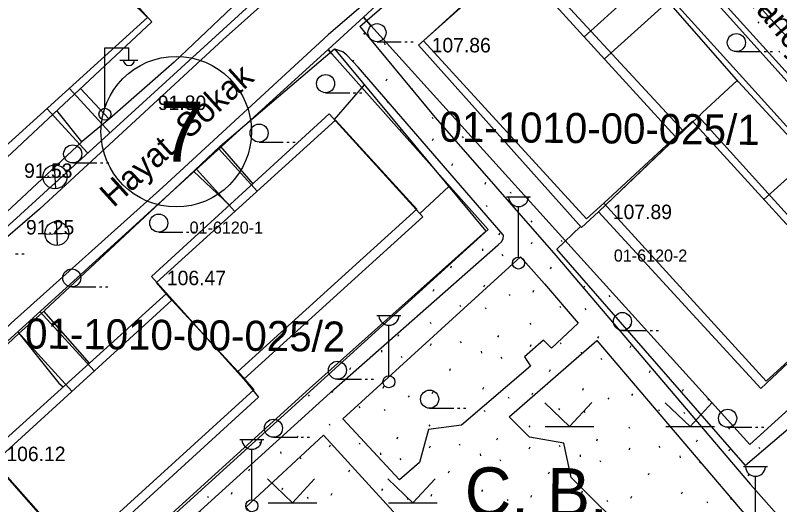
# Model space of a CAD drawing. Extents: x 412225 to 413380, y 4456471 to 4457189.
# Drawn here: x 412650.9 to 412714.4, y 4457061.2 to 4457101.8 of the extents above; entities that cross this region are included whole.
import ezdxf

# ---------------------------------------------------------------- set-up
doc = ezdxf.new("R2010")
doc.units = 0
for name, color, linetype in [('0_HALİHAZIR', 7, 'Continuous'), ('0_KADASTRO', 7, 'Continuous'), ('Level 27', 7, 'Continuous'), ('Level 41', 7, 'Continuous'), ('Level 56', 7, 'Continuous'), ('Level 57', 7, 'Continuous'), ('Level 58', 7, 'Continuous'), ('Level 59', 7, 'Continuous'), ('Level 62', 7, 'Continuous')]:
    doc.layers.add(name, color=color, linetype=linetype)

msp = doc.modelspace()

# ---------------------------------------------------------------- linework, layer by layer
at = {"layer": '0_HALİHAZIR'}
for p, q in [((412680.924, 4457099.634), (412682.924, 4457099.634)), ((412683.224, 4457099.634), (412683.424, 4457099.634)), ((412683.724, 4457099.634), (412683.924, 4457099.634)), ((412658.323, 4457094.134), (412658.323, 4457099.134)), ((412658.323, 4457099.134), (412660.323, 4457099.134)), ((412660.323, 4457098.134), (412660.323, 4457099.134)), ((412710.763, 4457098.812), (412712.763, 4457098.812)), ((412713.063, 4457098.812), (412713.263, 4457098.812)), ((412713.563, 4457098.812), (412713.763, 4457098.812)), ((412659.563, 4457098.094), (412661.063, 4457098.094)), ((412676.658, 4457095.402), (412678.658, 4457095.402)), ((412678.958, 4457095.402), (412679.158, 4457095.402)), ((412679.458, 4457095.402), (412679.658, 4457095.402)), ((412671.132, 4457091.299), (412673.132, 4457091.299)), ((412673.432, 4457091.299), (412673.632, 4457091.299)), ((412673.932, 4457091.299), (412674.132, 4457091.299)), ((412655.654, 4457089.569), (412657.654, 4457089.569)), ((412657.954, 4457089.569), (412658.154, 4457089.569)), ((412658.454, 4457089.569), (412658.654, 4457089.569)), ((412654.251, 4457087.411), (412654.145, 4457089.408)), ((412653.18, 4457088.345), (412655.177, 4457088.451)), ((412691.675, 4457086.754), (412693.675, 4457086.754)), ((412692.675, 4457081.754), (412692.675, 4457085.947)), ((412654.404, 4457082.708), (412654.298, 4457084.705)), ((412653.333, 4457083.643), (412655.33, 4457083.748)), ((412662.798, 4457083.824), (412664.798, 4457083.824)), ((412665.098, 4457083.824), (412665.298, 4457083.824)), ((412665.598, 4457083.824), (412665.798, 4457083.824)), ((412650.919, 4457082.016), (412651.119, 4457082.016)), ((412651.419, 4457082.016), (412651.619, 4457082.016)), ((412655.58, 4457079.274), (412657.58, 4457079.274)), ((412657.88, 4457079.274), (412658.08, 4457079.274)), ((412658.38, 4457079.274), (412658.58, 4457079.274)), ((412680.913, 4457076.899), (412682.913, 4457076.899)), ((412681.913, 4457071.899), (412681.913, 4457076.092)), ((412701.307, 4457075.652), (412703.307, 4457075.652)), ((412703.607, 4457075.652), (412703.807, 4457075.652)), ((412704.107, 4457075.652), (412704.307, 4457075.652)), ((412677.641, 4457071.606), (412679.641, 4457071.606)), ((412679.941, 4457071.606), (412680.141, 4457071.606)), ((412680.441, 4457071.606), (412680.641, 4457071.606)), ((412685.295, 4457069.204), (412687.295, 4457069.204)), ((412687.595, 4457069.204), (412687.795, 4457069.204)), ((412688.095, 4457069.204), (412688.295, 4457069.204)), ((412696.915, 4457067.673), (412694.855, 4457069.663)), ((412696.915, 4457067.673), (412698.765, 4457069.683)), ((412706.915, 4457067.673), (412704.855, 4457069.663)), ((412706.915, 4457067.673), (412708.765, 4457069.683)), ((412694.895, 4457067.673), (412698.935, 4457067.673)), ((412704.895, 4457067.673), (412708.935, 4457067.673)), ((412710.04, 4457067.616), (412712.04, 4457067.616)), ((412712.34, 4457067.616), (412712.54, 4457067.616)), ((412712.84, 4457067.616), (412713.04, 4457067.616)), ((412672.321, 4457066.785), (412674.321, 4457066.785)), ((412674.621, 4457066.785), (412674.821, 4457066.785)), ((412675.121, 4457066.785), (412675.321, 4457066.785)), ((412669.532, 4457066.603), (412671.532, 4457066.603)), ((412670.532, 4457061.603), (412670.532, 4457065.796)), ((412711.35, 4457064.356), (412713.35, 4457064.356)), ((412712.35, 4457059.356), (412712.35, 4457063.549)), ((412673.895, 4457061.34), (412671.835, 4457063.33)), ((412673.895, 4457061.34), (412675.745, 4457063.35)), ((412683.895, 4457061.34), (412681.835, 4457063.33)), ((412683.895, 4457061.34), (412685.745, 4457063.35)), ((412671.875, 4457061.34), (412675.915, 4457061.34)), ((412681.875, 4457061.34), (412685.915, 4457061.34))]:
    msp.add_line(p, q, dxfattribs=at)
for points in [[(412666.722, 4457149.847), (412683.715, 4457130.465), (412688.733, 4457125.108), (412689.962, 4457123.702), (412690.595, 4457122.882), (412690.735, 4457122.493), (412690.726, 4457122.1), (412690.676, 4457121.39), (412690.163, 4457120.297), (412689.764, 4457119.716), (412687.857, 4457117.849), (412679.792, 4457110.22), (412668.162, 4457099.827), (412652.892, 4457085.728), (412650.071, 4457083.307)], [(412656.443, 4457091.342), (412647.227, 4457082.781), (412640.333, 4457090.585), (412634.547, 4457097.223), (412666.876, 4457126.785)], [(412693.328, 4457114.453), (412694.492, 4457115.068), (412695.736, 4457115.568), (412696.195, 4457115.629), (412696.723, 4457115.614), (412697.364, 4457115.408), (412698.092, 4457114.988), (412698.72, 4457114.549), (412707.799, 4457104.353), (412723.362, 4457087.002), (412735.509, 4457073.348), (412743.255, 4457064.858), (412750.684, 4457056.25)], [(412688.789, 4457110.474), (412676.857, 4457100.196), (412663.153, 4457087.564), (412650.553, 4457076.263), (412642.59, 4457068.703), (412641.23, 4457067.176), (412640.87, 4457066.641), (412640.687, 4457065.987), (412640.751, 4457065.319), (412641.497, 4457064.308), (412651.959, 4457052.379)], [(412679.492, 4457100.883), (412687.878, 4457108.184)], [(412671.023, 4457104.55), (412664.073, 4457097.928), (412658.723, 4457093.243)], [(412727.108, 4457078.339), (412719.494, 4457087.022), (412710.949, 4457096.289), (412704.773, 4457103.398)], [(412679.492, 4457100.883), (412685.765, 4457093.331), (412695.767, 4457081.892), (412711.944, 4457062.881), (412714.563, 4457059.918), (412733.403, 4457072.28)], [(412651.482, 4457049.258), (412652.038, 4457048.948), (412652.479, 4457048.998), (412653.019, 4457049.31), (412666.262, 4457060.714), (412677.35, 4457070.758), (412690.99, 4457082.774), (412691.259, 4457083.028), (412691.406, 4457083.276), (412691.419, 4457083.531), (412691.411, 4457083.605), (412679.348, 4457097.515), (412678.415, 4457098.526), (412678.1, 4457098.786), (412677.41, 4457099.001)], [(412667.896, 4457090.951), (412677.383, 4457099.034), (412689.962, 4457083.9)], [(412679.867, 4457096.045), (412677.378, 4457093.181)], [(412710.831, 4457096.425), (412707.936, 4457093.716), (412707.634, 4457093.41)], [(412658.675, 4457093.203), (412656.316, 4457095.755)], [(412656.409, 4457091.311), (412654.346, 4457093.919)], [(412658.73, 4457093.249), (412656.443, 4457091.342)], [(412665.769, 4457088.944), (412667.896, 4457090.951)], [(412667.905, 4457090.958), (412670.606, 4457087.842)], [(412653.344, 4457077.339), (412665.769, 4457088.944)], [(412665.696, 4457088.876), (412668.671, 4457086.071)], [(412686.886, 4457087.601), (412684.491, 4457085.356)], [(412689.962, 4457083.9), (412675.317, 4457070.829), (412651.504, 4457049.236)], [(412727.108, 4457078.339), (412720.677, 4457072.255), (412711.535, 4457064.458), (412695.861, 4457082.395), (412697.83, 4457084.291)], [(412697.64, 4457076.269), (412695.412, 4457074.195), (412694.74, 4457074.839), (412693.169, 4457073.461), (412693.676, 4457072.691), (412687.939, 4457067.807), (412685.204, 4457067.44), (412684.45, 4457064.692), (412682.778, 4457063.246), (412678.079, 4457068.328), (412692.828, 4457081.759), (412694.83, 4457079.535)], [(412694.83, 4457079.535), (412697.64, 4457076.269)], [(412651.198, 4457075.443), (412653.363, 4457077.357)], [(412657.044, 4457072.952), (412653.245, 4457077.253)], [(412654.345, 4457051.812), (412641.626, 4457066.439), (412651.198, 4457075.443)], [(412651.189, 4457075.435), (412654.513, 4457071.278), (412654.869, 4457070.986)], [(412691.907, 4457068.474), (412699.183, 4457074.824)], [(412699.183, 4457074.824), (412712.815, 4457058.797), (412706.095, 4457054.452), (412703.709, 4457057.001), (412703.931, 4457057.744), (412702.81, 4457058.887), (412702.219, 4457058.31), (412697.048, 4457063.454), (412696.431, 4457066.287), (412693.596, 4457066.79), (412691.907, 4457068.474)], [(412689.187, 4457053.409), (412682.705, 4457047.115), (412670.043, 4457060.984), (412676.472, 4457066.964)], [(412676.472, 4457066.964), (412684.6, 4457058.084), (412684.929, 4457055.57), (412687.949, 4457054.875), (412689.187, 4457053.409)]]:
    msp.add_lwpolyline(points, dxfattribs=at)
for points in [[(412654.493, 4457109.584), (412651.817, 4457107.339), (412651.035, 4457108.208), (412647.338, 4457104.848), (412648.093, 4457103.7), (412639.667, 4457096.084), (412647.572, 4457087.605), (412662.236, 4457101.272), (412660.946, 4457102.707)], [(412699.306, 4457085.504), (412697.898, 4457084.214), (412684.378, 4457099.346), (412692.812, 4457106.864), (412706.357, 4457092.23)], [(412676.952, 4457093.65), (412684.731, 4457085.092), (412669.857, 4457071.607), (412662.186, 4457080.135)], [(412707.615, 4457093.43), (412721.053, 4457078.583), (412712.79, 4457070.837), (412699.306, 4457085.504)], [(412663.445, 4457078.735), (412669.857, 4457071.607), (412671.07, 4457070.131), (412656.277, 4457056.58), (412648.567, 4457065.292)]]:
    msp.add_lwpolyline(points, close=True, dxfattribs=at)
for centre, radius in [((412680.924, 4457100.384), 0.75), ((412710.763, 4457099.562), 0.75), ((412676.658, 4457096.152), 0.75), ((412658.334, 4457093.609), 0.5), ((412671.132, 4457092.049), 0.75), ((412655.654, 4457090.319), 0.75), ((412654.182, 4457088.416), 1), ((412662.798, 4457084.574), 0.75), ((412654.335, 4457083.714), 1), ((412692.675, 4457081.254), 0.5), ((412655.58, 4457080.024), 0.75), ((412701.307, 4457076.402), 0.75), ((412677.641, 4457072.356), 0.75), ((412681.913, 4457071.399), 0.5), ((412685.295, 4457069.954), 0.75), ((412710.04, 4457068.366), 0.75), ((412672.321, 4457067.535), 0.75), ((412670.532, 4457061.103), 0.5)]:
    msp.add_circle(centre, radius, dxfattribs=at)
for centre, radius, start, end in [((412660.324, 4457098.137), 0.474, 184.83843, 355.14641), ((412692.675, 4457086.784), 0.837, 183.298, 356.90719), ((412681.913, 4457076.929), 0.837, 183.298, 356.90719), ((412670.532, 4457066.632), 0.837, 183.298, 356.90719), ((412712.35, 4457064.386), 0.837, 183.298, 356.90719)]:
    msp.add_arc(centre, radius, start, end, dxfattribs=at)
at = {"layer": '0_KADASTRO'}
for points in [[(412634.964, 4457097.471), (412668.946, 4457128.476), (412681.983, 4457114.187), (412682.426, 4457113.701), (412648.445, 4457082.697), (412647.897, 4457083.297)], [(412679.801, 4457101.657), (412694.484, 4457115.229), (412695.104, 4457114.543), (412711.275, 4457096.665), (412726.691, 4457079.62), (412711.883, 4457066.181), (412696.526, 4457083.162), (412680.404, 4457100.989)], [(412648.699, 4457046.374), (412649.306, 4457046.925), (412654.025, 4457051.213), (412654.627, 4457051.76), (412672.943, 4457068.403), (412690.156, 4457084.044), (412677.17, 4457098.634), (412676.859, 4457098.984), (412679.801, 4457101.657), (412680.404, 4457100.989), (412696.526, 4457083.162), (412711.883, 4457066.181), (412726.691, 4457079.62), (412727.768, 4457078.353), (412736.14, 4457068.507), (412715.361, 4457055.043), (412694.972, 4457041.832), (412705.949, 4457025.019), (412705.176, 4457024.512), (412701.293, 4457021.967), (412698.715, 4457020.277), (412666.195, 4457056.65), (412651.296, 4457043.314), (412651.156, 4457043.479)], [(412641.315, 4457066.687), (412676.859, 4457098.984), (412677.17, 4457098.634), (412690.156, 4457084.044), (412672.943, 4457068.403), (412654.627, 4457051.76), (412641.805, 4457066.138)]]:
    msp.add_lwpolyline(points, close=True, dxfattribs=at)
at = {"layer": 'Level 27'}
for points in [[(412689.844, 4457120.47), (412682.426, 4457113.701), (412648.445, 4457082.697), (412645.49, 4457080.001), (412645.49, 4457080.001), (412630.715, 4457066.521)], [(412641.315, 4457066.687), (412676.859, 4457098.984), (412679.801, 4457101.657), (412694.484, 4457115.229)], [(412694.484, 4457115.229), (412695.104, 4457114.543), (412711.275, 4457096.665), (412726.691, 4457079.62), (412736.14, 4457068.507), (412742.859, 4457060.585)]]:
    msp.add_lwpolyline(points, dxfattribs=at)
at = {"layer": 'Level 41'}
for p, q in [((412712.553, 4457101.285), (412712.623, 4457101.178)), ((412679.804, 4457100.352), (412679.874, 4457100.244)), ((412681.553, 4457099.543), (412681.57, 4457099.382)), ((412714.281, 4457098.885), (412714.351, 4457098.777)), ((412678.93, 4457097.955), (412679.004, 4457098.115)), ((412681.686, 4457096.397), (412681.758, 4457096.556)), ((412683.775, 4457095.76), (412683.845, 4457095.653)), ((412681.778, 4457094.659), (412681.847, 4457094.551)), ((412685.502, 4457093.36), (412685.572, 4457093.252)), ((412682.867, 4457092.233), (412682.922, 4457092.352)), ((412685.541, 4457091.437), (412685.614, 4457091.597)), ((412688.009, 4457091.757), (412688.079, 4457091.649)), ((412687.136, 4457089.361), (412687.209, 4457089.52)), ((412689.892, 4457087.803), (412689.963, 4457087.962)), ((412691.98, 4457087.165), (412692.05, 4457087.059)), ((412689.983, 4457086.065), (412690.053, 4457085.957)), ((412693.708, 4457084.765), (412693.778, 4457084.658)), ((412691.055, 4457083.6), (412691.127, 4457083.758)), ((412696.215, 4457083.163), (412696.285, 4457083.055)), ((412693.746, 4457082.843), (412693.82, 4457083.002)), ((412689.672, 4457082.439), (412689.688, 4457082.278)), ((412691.297, 4457081.952), (412691.366, 4457081.844)), ((412687.048, 4457080.851), (412687.122, 4457081.011)), ((412695.341, 4457080.767), (412695.415, 4457080.926)), ((412689.805, 4457079.293), (412689.876, 4457079.452)), ((412698.097, 4457079.208), (412698.169, 4457079.367)), ((412685.591, 4457078.928), (412685.663, 4457079.087)), ((412693.883, 4457078.843), (412693.956, 4457079.003)), ((412691.893, 4457078.656), (412691.963, 4457078.549)), ((412700.186, 4457078.571), (412700.256, 4457078.464)), ((412687.799, 4457077.769), (412687.869, 4457077.661)), ((412689.896, 4457077.555), (412689.966, 4457077.447)), ((412696.092, 4457077.684), (412696.161, 4457077.576)), ((412698.188, 4457077.47), (412698.258, 4457077.362)), ((412685.328, 4457076.341), (412685.398, 4457076.233)), ((412693.621, 4457076.256), (412693.691, 4457076.148)), ((412701.913, 4457076.171), (412701.983, 4457076.063)), ((412682.675, 4457075.175), (412682.748, 4457075.333)), ((412690.968, 4457075.09), (412691.04, 4457075.248)), ((412699.26, 4457075.005), (412699.333, 4457075.163)), ((412685.367, 4457074.418), (412685.44, 4457074.578)), ((412687.835, 4457074.738), (412687.905, 4457074.63)), ((412693.659, 4457074.333), (412693.733, 4457074.493)), ((412696.128, 4457074.653), (412696.197, 4457074.545)), ((412701.952, 4457074.249), (412702.025, 4457074.408)), ((412681.292, 4457074.014), (412681.309, 4457073.854)), ((412689.585, 4457073.929), (412689.601, 4457073.769)), ((412697.877, 4457073.844), (412697.894, 4457073.684)), ((412682.917, 4457073.527), (412682.986, 4457073.42)), ((412691.21, 4457073.442), (412691.279, 4457073.335)), ((412699.502, 4457073.358), (412699.571, 4457073.25)), ((412678.669, 4457072.427), (412678.742, 4457072.586)), ((412686.961, 4457072.342), (412687.035, 4457072.501)), ((412695.254, 4457072.257), (412695.328, 4457072.416)), ((412703.547, 4457072.172), (412703.62, 4457072.331)), ((412677.211, 4457070.504), (412677.284, 4457070.663)), ((412681.425, 4457070.868), (412681.497, 4457071.028)), ((412685.504, 4457070.419), (412685.576, 4457070.578)), ((412689.718, 4457070.784), (412689.789, 4457070.943)), ((412693.796, 4457070.334), (412693.869, 4457070.493)), ((412698.01, 4457070.699), (412698.082, 4457070.858)), ((412706.303, 4457070.614), (412706.374, 4457070.773)), ((412675.221, 4457070.316), (412675.291, 4457070.209)), ((412683.514, 4457070.231), (412683.584, 4457070.124)), ((412691.806, 4457070.146), (412691.876, 4457070.039)), ((412700.099, 4457070.061), (412700.169, 4457069.955)), ((412702.089, 4457070.249), (412702.161, 4457070.408)), ((412708.391, 4457069.976), (412708.461, 4457069.87)), ((412679.419, 4457069.344), (412679.489, 4457069.236)), ((412687.712, 4457069.259), (412687.782, 4457069.151)), ((412696.004, 4457069.174), (412696.074, 4457069.066)), ((412681.516, 4457069.13), (412681.586, 4457069.023)), ((412689.809, 4457069.046), (412689.879, 4457068.938)), ((412698.101, 4457068.961), (412698.171, 4457068.853)), ((412704.297, 4457069.089), (412704.367, 4457068.982)), ((412706.394, 4457068.876), (412706.464, 4457068.768)), ((412676.949, 4457067.916), (412677.018, 4457067.808)), ((412685.241, 4457067.831), (412685.311, 4457067.723)), ((412693.534, 4457067.746), (412693.604, 4457067.639)), ((412701.826, 4457067.661), (412701.896, 4457067.554)), ((412710.119, 4457067.577), (412710.189, 4457067.469)), ((412674.296, 4457066.75), (412674.368, 4457066.908)), ((412682.588, 4457066.665), (412682.661, 4457066.824)), ((412690.881, 4457066.58), (412690.953, 4457066.739)), ((412699.173, 4457066.496), (412699.246, 4457066.654)), ((412671.163, 4457066.398), (412671.233, 4457066.29)), ((412676.987, 4457065.994), (412677.061, 4457066.153)), ((412679.455, 4457066.313), (412679.525, 4457066.206)), ((412685.279, 4457065.909), (412685.353, 4457066.068)), ((412687.748, 4457066.228), (412687.818, 4457066.121)), ((412693.572, 4457065.824), (412693.646, 4457065.983)), ((412696.04, 4457066.144), (412696.11, 4457066.036)), ((412704.333, 4457066.059), (412704.403, 4457065.951)), ((412707.466, 4457066.411), (412707.538, 4457066.569)), ((412712.626, 4457065.974), (412712.695, 4457065.866)), ((412672.913, 4457065.589), (412672.929, 4457065.429)), ((412681.205, 4457065.504), (412681.221, 4457065.344)), ((412689.498, 4457065.42), (412689.514, 4457065.259)), ((412697.79, 4457065.335), (412697.807, 4457065.174)), ((412701.865, 4457065.739), (412701.938, 4457065.898)), ((412710.157, 4457065.654), (412710.231, 4457065.813)), ((412674.538, 4457065.103), (412674.607, 4457064.995)), ((412682.83, 4457065.018), (412682.899, 4457064.91)), ((412691.123, 4457064.933), (412691.192, 4457064.825)), ((412699.415, 4457064.848), (412699.484, 4457064.74)), ((412706.083, 4457065.25), (412706.099, 4457065.09)), ((412707.708, 4457064.763), (412707.777, 4457064.655)), ((412670.289, 4457064.002), (412670.363, 4457064.161)), ((412678.582, 4457063.917), (412678.655, 4457064.076)), ((412686.874, 4457063.832), (412686.948, 4457063.992)), ((412695.167, 4457063.747), (412695.241, 4457063.907)), ((412703.459, 4457063.663), (412703.533, 4457063.822)), ((412711.752, 4457063.578), (412711.826, 4457063.737)), ((412668.831, 4457062.079), (412668.904, 4457062.238)), ((412673.045, 4457062.444), (412673.117, 4457062.603)), ((412681.338, 4457062.359), (412681.41, 4457062.518)), ((412689.63, 4457062.274), (412689.702, 4457062.433)), ((412697.923, 4457062.189), (412697.995, 4457062.348)), ((412706.216, 4457062.104), (412706.287, 4457062.264)), ((412666.841, 4457061.891), (412666.911, 4457061.784)), ((412675.134, 4457061.806), (412675.204, 4457061.7)), ((412677.124, 4457061.994), (412677.197, 4457062.153)), ((412683.427, 4457061.721), (412683.496, 4457061.615)), ((412685.417, 4457061.909), (412685.489, 4457062.068)), ((412691.719, 4457061.637), (412691.789, 4457061.53)), ((412693.709, 4457061.824), (412693.782, 4457061.983)), ((412700.012, 4457061.552), (412700.082, 4457061.445)), ((412702.002, 4457061.739), (412702.074, 4457061.899)), ((412710.294, 4457061.654), (412710.367, 4457061.814)), ((412708.304, 4457061.467), (412708.374, 4457061.36))]:
    msp.add_line(p, q, dxfattribs=at)
at = {"layer": 'Level 57'}
for points in [[(412679.801, 4457101.657), (412680.404, 4457100.989), (412696.526, 4457083.162), (412711.883, 4457066.181), (412726.691, 4457079.62)], [(412676.859, 4457098.984), (412677.17, 4457098.634), (412690.156, 4457084.044), (412672.943, 4457068.403), (412654.627, 4457051.76)]]:
    msp.add_lwpolyline(points, dxfattribs=at)
at = {"layer": 'Level 58'}
msp.add_circle((412664.251, 4457092.165), 6.25, dxfattribs=at)
at = {"layer": 'Level 59'}
for p, q in [((412698.129, 4457100.046), (412703.677, 4457105.065)), ((412699.815, 4457098.199), (412705.355, 4457103.21)), ((412655.37, 4457095.776), (412658.736, 4457092.086)), ((412653.517, 4457094.097), (412656.889, 4457090.401)), ((412670.968, 4457087.223), (412667.779, 4457090.733)), ((412713.047, 4457086.537), (412717.111, 4457090.212)), ((412669.116, 4457085.543), (412665.928, 4457089.052)), ((412657.435, 4457072.293), (412652.935, 4457077.245)), ((412655.585, 4457070.611), (412651.084, 4457075.564))]:
    msp.add_line(p, q, dxfattribs=at)
for points in [[(412640.103, 4457095.573), (412654.923, 4457109.007), (412660.463, 4457103.031), (412661.853, 4457101.653), (412647.033, 4457088.219)], [(412684.79, 4457099.71), (412692.224, 4457106.514), (412705.721, 4457091.73), (412699.749, 4457086.216), (412698.331, 4457084.929)], [(412655.822, 4457057.2), (412649.121, 4457064.735), (412663.898, 4457078.167), (412669.363, 4457072.25), (412670.706, 4457070.727)]]:
    msp.add_lwpolyline(points, close=True, dxfattribs=at)
for points in [[(412663.898, 4457078.167), (412662.608, 4457079.64), (412677.476, 4457093.125), (412684.231, 4457085.735), (412669.363, 4457072.25)], [(412705.721, 4457091.73), (412707.12, 4457093.026), (412720.662, 4457078.201), (412713.24, 4457071.448), (412699.749, 4457086.216)]]:
    msp.add_lwpolyline(points, dxfattribs=at)
at = {"layer": 'Level 62'}
for points in [[(412698.233, 4457118.537), (412714.983, 4457100.019), (412730.451, 4457082.917), (412739.951, 4457071.743), (412751.649, 4457057.951)], [(412696.711, 4457117.238), (412713.5, 4457098.677), (412728.947, 4457081.598), (412738.427, 4457070.448), (412750.124, 4457056.657)]]:
    msp.add_lwpolyline(points, dxfattribs=at)

# ---------------------------------------------------------------- texts
at = {"layer": '0_HALİHAZIR'}
for s, rotation, p in [('Hancý Caddesi', 309.68324, (412711.099, 4457103.69)), ('Hayat  Sokak', 42.1318, (412659.038, 4457085.802))]:
    msp.add_text(s, height=2, rotation=rotation, dxfattribs=at).set_placement(p)
for s, p in [('107.86', (412685.463, 4457098.746)), ('91.80', (412662.727, 4457093.964)), ('91.53', (412651.619, 4457088.328)), ('107.89', (412700.508, 4457084.904)), ('91.25', (412651.773, 4457083.626)), ('106.47', (412663.476, 4457079.417)), ('106.12', (412650.15, 4457064.81))]:
    msp.add_text(s, height=1.2, dxfattribs=at).set_placement(p)
at = {"layer": '0_KADASTRO'}
for s, p in [('01-6120-1', (412665.363, 4457083.699)), ('01-6120-1', (412665.363, 4457083.699)), ('01-6120-2', (412700.59, 4457081.38)), ('01-6120-2', (412700.59, 4457081.38))]:
    msp.add_text(s, height=1, dxfattribs=at).set_placement(p)
at = {"layer": 'Level 41'}
msp.add_text('Ç. B.', height=4, rotation=359.4141, dxfattribs=at).set_placement((412688.195, 4457060.313))
at = {"layer": 'Level 56'}
for s, p in [('01-1010-00-025/1', (412686.103, 4457091.332)), ('01-1010-00-025/2', (412651.693, 4457074.162))]:
    msp.add_text(s, height=2.5, rotation=359.4136, dxfattribs=at).set_placement(p)
at = {"layer": 'Level 58'}
msp.add_text('7', height=5, rotation=359.4141, dxfattribs=at).set_placement((412662.808, 4457089.68))

doc.saveas('drawing.dxf')
